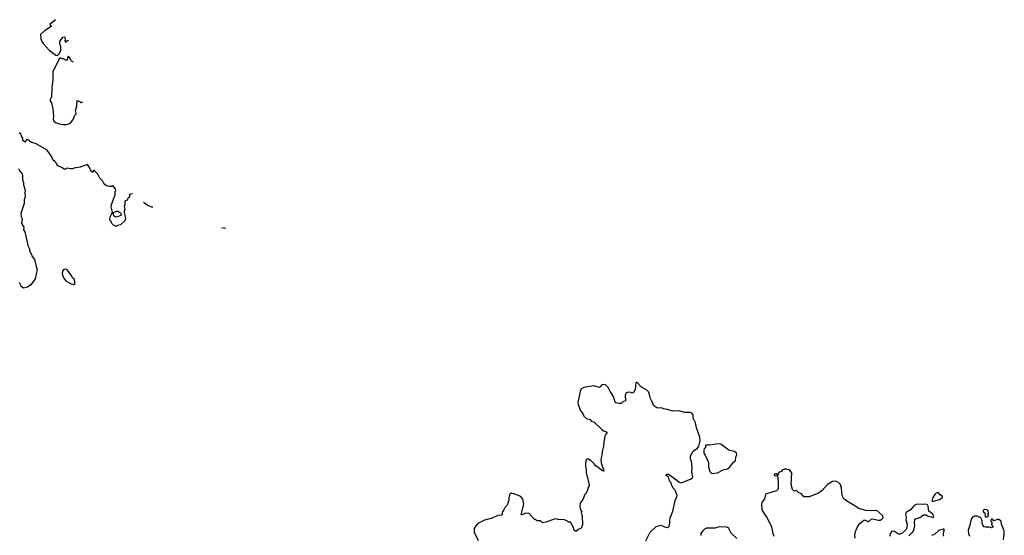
# Model space of a CAD drawing. Extents: x 1980017 to 2252640, y 74400 to 266395.
# Tile 292 of 388: x 2099582 to 2113991, y 254539 to 262093. Entities that reach past the tile are written whole.
import ezdxf

# ---------------------------------------------------------------- set-up
doc = ezdxf.new("R2010")
doc.units = 0

msp = doc.modelspace()

# ---------------------------------------------------------------- linework, layer by layer
at = {"layer": '0CON20XD'}
for points in [[(2100108, 262093), (2100028, 262025), (2100023, 262013), (2100040, 262005), (2100042, 261995), (2099945, 261928), (2099884, 261875), (2099890, 261815), (2099904, 261775), (2099923, 261745), (2100015, 261648), (2100113, 261573), (2100135, 261570), (2100160, 261595), (2100182, 261648), (2100182, 261695), (2100168, 261735), (2100170, 261775), (2100214, 261836), (2100235, 261840), (2100240, 261835), (2100248, 261815), (2100242, 261785), (2100255, 261760), (2100260, 261775), (2100275, 261790), (2100294, 261790)], [(2100367, 261471), (2100338, 261485), (2100320, 261525), (2100295, 261560), (2100283, 261537), (2100282, 261515), (2100272, 261498), (2100258, 261498), (2100225, 261520), (2100205, 261520), (2100185, 261530), (2100162, 261528), (2100127, 261445), (2100074, 261355), (2100066, 261325), (2100068, 261215), (2100052, 261095), (2100049, 260965), (2100030, 260925), (2100030, 260905), (2100047, 260877), (2100068, 260785), (2100076, 260675), (2100071, 260635), (2100080, 260605), (2100105, 260588), (2100165, 260566), (2100225, 260556), (2100264, 260556), (2100300, 260565), (2100332, 260585), (2100365, 260632), (2100391, 260695), (2100407, 260715), (2100409, 260725), (2100396, 260765), (2100417, 260825), (2100425, 260910), (2100464, 260894), (2100475, 260882), (2100485, 260882), (2100506, 260890)], [(2101231, 259545), (2101230, 259540), (2101188, 259532), (2101190, 259495), (2101170, 259485), (2101158, 259465), (2101146, 259444), (2101125, 259440), (2101118, 259425), (2101122, 259385), (2101113, 259355), (2101122, 259315), (2101110, 259285), (2101110, 259265), (2101130, 259185), (2101122, 259145), (2101055, 259090), (2101015, 259080), (2101005, 259070), (2100985, 259070), (2100955, 259082), (2100932, 259105), (2100920, 259135), (2100900, 259155), (2100908, 259205), (2100942, 259275), (2100921, 259351), (2100923, 259385), (2100980, 259525), (2100980, 259575), (2100988, 259585), (2100978, 259618), (2100960, 259635), (2100960, 259645), (2100948, 259658), (2100935, 259660), (2100925, 259650), (2100895, 259648), (2100855, 259660), (2100834, 259674), (2100808, 259705), (2100793, 259733), (2100755, 259772), (2100725, 259830), (2100670, 259885), (2100660, 259885), (2100645, 259860), (2100635, 259860), (2100595, 259942), (2100575, 259970), (2100466, 259934), (2100375, 259916), (2100355, 259907), (2100325, 259906), (2100275, 259918), (2100235, 259900), (2100197, 259927), (2100135, 259953), (2100114, 259994), (2100094, 260014), (2100065, 260042), (2100051, 260085), (2099985, 260180), (2099825, 260276), (2099745, 260300), (2099695, 260340), (2099677, 260333), (2099665, 260302), (2099655, 260300), (2099645, 260307), (2099630, 260325), (2099630, 260355), (2099609, 260385), (2099601, 260411), (2099576, 260436)], [(2099563, 259915), (2099583, 259873), (2099616, 259836), (2099624, 259814), (2099624, 259746), (2099636, 259706), (2099636, 259675), (2099664, 259595), (2099659, 259555), (2099663, 259497), (2099647, 259453), (2099649, 259401), (2099600, 259255), (2099601, 259205), (2099620, 259175), (2099610, 259105), (2099644, 259055), (2099639, 259015), (2099659, 258985), (2099684, 258854), (2099702, 258785), (2099724, 258735), (2099727, 258705), (2099753, 258655), (2099758, 258635), (2099798, 258578), (2099816, 258495), (2099839, 258435), (2099810, 258295), (2099745, 258210), (2099695, 258173), (2099635, 258162), (2099602, 258185), (2099596, 258205), (2099581, 258245)], [(2101529, 259345), (2101515, 259346), (2101446, 259376), (2101406, 259406), (2101395, 259420)], [(2100985, 259201), (2100959, 259219), (2100950, 259255), (2100960, 259270), (2100995, 259286), (2101016, 259286), (2101042, 259275), (2101068, 259248), (2101060, 259225), (2101015, 259203), (2100985, 259201)], [(2102592, 259036), (2102586, 259034), (2102540, 259046), (2102538, 259046)], [(2100375, 258212), (2100387, 258223), (2100390, 258245), (2100383, 258285), (2100355, 258313), (2100341, 258345), (2100275, 258427), (2100255, 258436), (2100229, 258431), (2100210, 258410), (2100202, 258375), (2100211, 258341), (2100234, 258295), (2100263, 258263), (2100325, 258226), (2100375, 258212)], [(2108745, 254458), (2108808, 254585), (2108895, 254669), (2108965, 254686), (2109035, 254658), (2109064, 254654), (2109087, 254673), (2109098, 254715), (2109096, 254755), (2109102, 254795), (2109140, 254895), (2109175, 255050), (2109200, 255105), (2109202, 255125), (2109175, 255200), (2109145, 255230), (2109120, 255285), (2109117, 255307), (2109090, 255335), (2109075, 255390), (2109060, 255405), (2109045, 255410), (2109043, 255423), (2109055, 255436), (2109075, 255433), (2109197, 255347), (2109235, 255318), (2109265, 255308), (2109285, 255320), (2109400, 255360), (2109425, 255378), (2109433, 255395), (2109420, 255465), (2109421, 255525), (2109411, 255625), (2109398, 255655), (2109397, 255703), (2109440, 255770), (2109500, 255815), (2109523, 255845), (2109540, 255925), (2109536, 255975), (2109485, 256112), (2109471, 256185), (2109439, 256255), (2109437, 256305), (2109419, 256329), (2109395, 256340), (2109315, 256337), (2109235, 256361), (2109135, 256358), (2109064, 256384), (2109003, 256393), (2108975, 256409), (2108945, 256403), (2108905, 256409), (2108861, 256435), (2108834, 256504), (2108808, 256555), (2108794, 256625), (2108785, 256642), (2108758, 256665), (2108681, 256711), (2108615, 256782), (2108598, 256772), (2108587, 256675), (2108565, 256630), (2108545, 256622), (2108514, 256634), (2108475, 256630), (2108452, 256615), (2108444, 256596), (2108447, 256515), (2108436, 256504), (2108410, 256495), (2108385, 256472), (2108355, 256470), (2108308, 256478), (2108298, 256488), (2108273, 256575), (2108222, 256645), (2108195, 256707), (2108156, 256746), (2108115, 256750), (2108102, 256745), (2108083, 256717), (2108065, 256707), (2107985, 256728), (2107836, 256704), (2107801, 256685), (2107783, 256647), (2107750, 256485), (2107753, 256455), (2107773, 256407), (2107782, 256372), (2107830, 256315), (2107840, 256285), (2107880, 256245), (2107915, 256242), (2107928, 256235), (2107945, 256210), (2107985, 256202), (2108105, 256083), (2108125, 256070), (2108161, 256061), (2108178, 256045), (2108150, 256005), (2108143, 255985), (2108128, 255905), (2108127, 255845), (2108104, 255766), (2108103, 255715), (2108087, 255653), (2108093, 255603), (2108128, 255482), (2108125, 255478), (2108094, 255494), (2108025, 255550), (2108012, 255552), (2107995, 255580), (2107935, 255640), (2107925, 255640), (2107907, 255657), (2107895, 255660), (2107875, 255650), (2107862, 255605), (2107863, 255545), (2107872, 255505), (2107870, 255455), (2107917, 255285), (2107918, 255265), (2107898, 255235), (2107897, 255215), (2107872, 255158), (2107852, 255135), (2107822, 255065), (2107785, 255010), (2107777, 254963), (2107787, 254915), (2107810, 254885), (2107798, 254865), (2107812, 254825), (2107818, 254695), (2107800, 254645), (2107787, 254633), (2107765, 254630), (2107732, 254598), (2107715, 254598), (2107694, 254614), (2107682, 254665), (2107645, 254730), (2107615, 254730), (2107597, 254747), (2107557, 254767), (2107455, 254772), (2107435, 254780), (2107405, 254778), (2107287, 254733), (2107232, 254722), (2107205, 254750), (2107155, 254752), (2107125, 254770), (2107115, 254770), (2107037, 254857), (2106978, 254862), (2106935, 254840), (2106922, 254842), (2106962, 254995), (2106947, 255067), (2106915, 255108), (2106815, 255148), (2106785, 255150), (2106775, 255160), (2106750, 255135), (2106750, 255115), (2106740, 255095), (2106740, 255055), (2106715, 254980), (2106685, 254950), (2106667, 254913), (2106645, 254890), (2106636, 254834), (2106578, 254832), (2106495, 254792), (2106382, 254762), (2106287, 254713), (2106255, 254680), (2106233, 254637), (2106233, 254585), (2106290, 254465)], [(2109717, 255447), (2109795, 255454), (2109875, 255497), (2109940, 255515), (2109968, 255535), (2110022, 255605), (2110056, 255634), (2110060, 255685), (2110076, 255725), (2110074, 255744), (2110045, 255769), (2109975, 255784), (2109947, 255797), (2109843, 255873), (2109805, 255878), (2109675, 255859), (2109625, 255858), (2109620, 255855), (2109617, 255823), (2109600, 255805), (2109593, 255787), (2109592, 255745), (2109612, 255715), (2109660, 255605), (2109664, 255545), (2109683, 255475), (2109695, 255458), (2109717, 255447)], [(2111808, 254498), (2111802, 254542), (2111815, 254595), (2111844, 254665), (2111875, 254711), (2111935, 254760), (2111962, 254762), (2112005, 254736), (2112045, 254775), (2112065, 254782), (2112145, 254762), (2112175, 254763), (2112200, 254775), (2112220, 254795), (2112212, 254825), (2112125, 254903), (2112045, 254897), (2111963, 254903), (2111855, 254934), (2111803, 254973), (2111744, 255004), (2111681, 255045), (2111645, 255076), (2111618, 255125), (2111611, 255229), (2111594, 255284), (2111563, 255315), (2111522, 255332), (2111475, 255330), (2111402, 255285), (2111328, 255195), (2111274, 255156), (2111135, 255104), (2111055, 255103), (2111020, 255150), (2110985, 255164), (2110955, 255193), (2110945, 255197), (2110915, 255188), (2110892, 255212), (2110870, 255285), (2110883, 255455), (2110847, 255497), (2110813, 255503), (2110805, 255510), (2110775, 255510), (2110767, 255503), (2110745, 255500), (2110727, 255473), (2110692, 255458), (2110675, 255420), (2110670, 255420), (2110665, 255440), (2110645, 255442), (2110623, 255437), (2110625, 255422), (2110645, 255412), (2110670, 255420), (2110682, 255315), (2110683, 255215), (2110655, 255190), (2110510, 255145), (2110498, 255135), (2110482, 255068), (2110449, 255031), (2110436, 254995), (2110444, 254915)], [(2112945, 255037), (2112975, 255044), (2113045, 255064), (2113087, 255095), (2113085, 255107), (2113053, 255133), (2113025, 255167), (2112995, 255157), (2112974, 255135), (2112941, 255085), (2112934, 255064), (2112935, 255040), (2112945, 255037)], [(2110444, 254915), (2110476, 254855), (2110520, 254795), (2110583, 254665), (2110603, 254565), (2110619, 254529)], [(2112595, 254533), (2112651, 254589), (2112665, 254610), (2112684, 254685), (2112677, 254725), (2112680, 254775), (2112755, 254801), (2112807, 254837), (2112847, 254837), (2112875, 254820), (2112925, 254812), (2112945, 254800), (2112956, 254804), (2112960, 254815), (2112938, 254855), (2112888, 254895), (2112876, 254966), (2112866, 254986), (2112844, 254994), (2112795, 254989), (2112715, 254998), (2112672, 254975), (2112618, 254912), (2112556, 254875), (2112549, 254865), (2112546, 254845), (2112553, 254805), (2112552, 254765), (2112569, 254705), (2112566, 254655), (2112553, 254625), (2112493, 254567), (2112465, 254557), (2112445, 254557), (2112384, 254594), (2112355, 254602), (2112345, 254599), (2112325, 254573), (2112309, 254521)], [(2113745, 254810), (2113760, 254825), (2113760, 254835), (2113750, 254845), (2113750, 254855), (2113760, 254865), (2113757, 254897), (2113742, 254912), (2113705, 254918), (2113682, 254905), (2113682, 254885), (2113707, 254867), (2113712, 254812), (2113745, 254810)], [(2113977, 254473), (2113991, 254555), (2113991, 254591), (2113985, 254620), (2113951, 254705), (2113946, 254746), (2113913, 254773), (2113885, 254770), (2113845, 254750), (2113830, 254755), (2113828, 254768), (2113818, 254778), (2113803, 254777), (2113792, 254768), (2113790, 254755), (2113808, 254725), (2113803, 254693), (2113825, 254670), (2113825, 254660), (2113805, 254650), (2113775, 254660), (2113717, 254657), (2113694, 254664), (2113675, 254690), (2113667, 254715), (2113668, 254755), (2113650, 254795), (2113595, 254820), (2113555, 254818), (2113527, 254803), (2113506, 254774), (2113488, 254688), (2113464, 254615), (2113466, 254565), (2113483, 254525)], [(2110075, 254492), (2109995, 254570), (2109955, 254648), (2109928, 254658), (2109825, 254662), (2109755, 254643), (2109635, 254642), (2109605, 254628), (2109575, 254600), (2109550, 254565), (2109550, 254535)], [(2113108, 254525), (2113103, 254545), (2113108, 254602), (2113117, 254617), (2113107, 254627), (2113095, 254628), (2113035, 254609), (2112975, 254556), (2112925, 254537)]]:
    msp.add_lwpolyline(points, dxfattribs=at)

doc.saveas('drawing.dxf')
